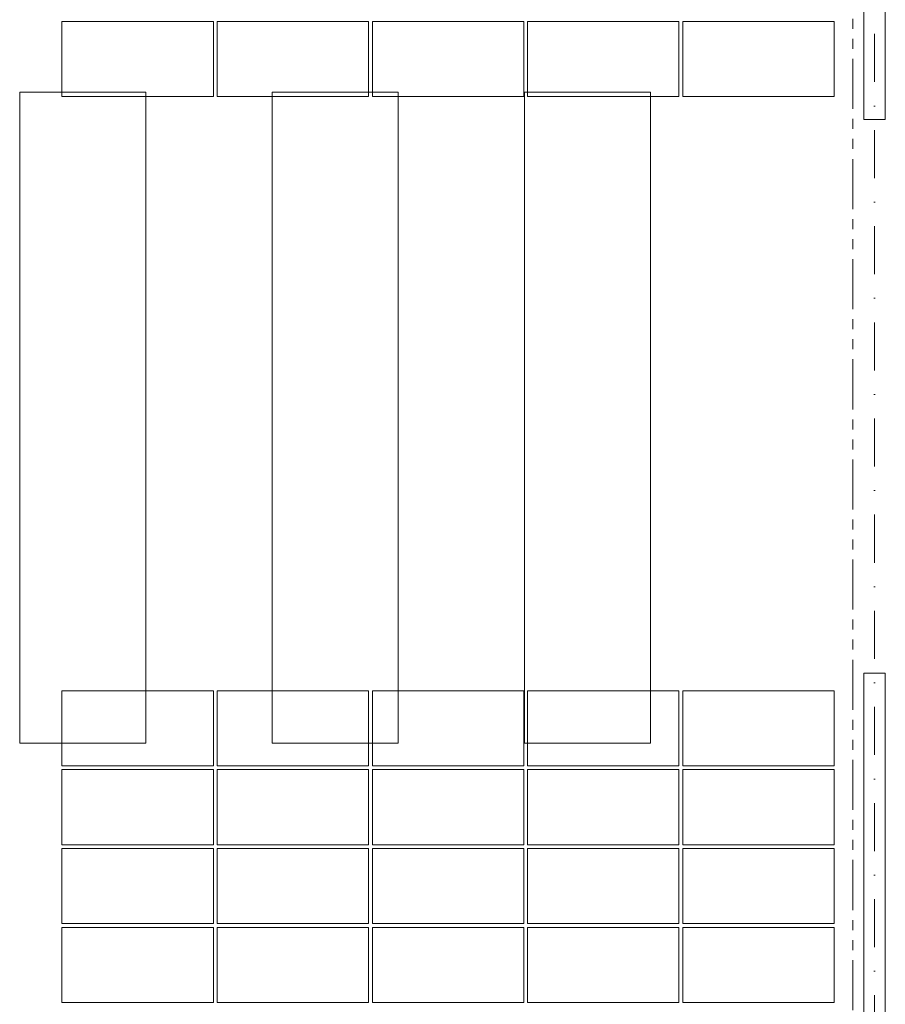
# Model space of a CAD drawing. Header units: millimetres. Extents: x -725694 to 5289369, y -1488057 to 2187451.
# Tile 610 of 656: x 407775 to 414635, y 152680 to 160485. Entities that reach past the tile are written whole.
import ezdxf

# ---------------------------------------------------------------- set-up
doc = ezdxf.new("R2010")
doc.units = ezdxf.units.MM
for name, pattern in [('CENTERX2', [101.6, 63.5, -12.7, 12.7, -12.7]), ('DASHDOT', [25.4, 12.7, -6.35, 0, -6.35]), ('PHANTOM2', [31.75, 15.875, -3.175, 3.175, -3.175, 3.175, -3.175])]:
    doc.linetypes.add(name, pattern=pattern)
for name, color, linetype, lineweight in [('A99_FVE', 30, 'Continuous', 5), ('A99_S_kce-demolice', 30, 'Continuous', 20), ('A99_S_osy', 1, 'CENTERX2', 5)]:
    doc.layers.add(name, color=color, linetype=linetype, lineweight=lineweight)

msp = doc.modelspace()

# ---------------------------------------------------------------- linework, layer by layer
at = {"layer": 'A99_FVE', "linetype": 'Continuous', "lineweight": 15, "ltscale": 2}
for points in [[(414465, 163710), (414635, 163710), (414635, 159695), (414465, 159695)], [(414465, 155305), (414635, 155305), (414635, 149540), (414465, 149540)]]:
    msp.add_lwpolyline(points, close=True, dxfattribs=at)
at = {"layer": 'A99_FVE', "lineweight": 5, "ltscale": 2}
for points in [[(409310, 159875), (409310, 160470), (408110, 160470), (408110, 159875)], [(410540, 159875), (410540, 160470), (409340, 160470), (409340, 159875)], [(411770, 159875), (411770, 160470), (410570, 160470), (410570, 159875)], [(413000, 159875), (413000, 160470), (411800, 160470), (411800, 159875)], [(414230, 159875), (414230, 160470), (413030, 160470), (413030, 159875)], [(409310, 155165), (409310, 154570), (408110, 154570), (408110, 155165)], [(410540, 155165), (410540, 154570), (409340, 154570), (409340, 155165)], [(411770, 155165), (411770, 154570), (410570, 154570), (410570, 155165)], [(413000, 155165), (413000, 154570), (411800, 154570), (411800, 155165)], [(414230, 155165), (414230, 154570), (413030, 154570), (413030, 155165)], [(409310, 153945), (409310, 154540), (408110, 154540), (408110, 153945)], [(410540, 153945), (410540, 154540), (409340, 154540), (409340, 153945)], [(411770, 153945), (411770, 154540), (410570, 154540), (410570, 153945)], [(413000, 153945), (413000, 154540), (411800, 154540), (411800, 153945)], [(414230, 153945), (414230, 154540), (413030, 154540), (413030, 153945)], [(409310, 153320), (409310, 153915), (408110, 153915), (408110, 153320)], [(410540, 153320), (410540, 153915), (409340, 153915), (409340, 153320)], [(411770, 153320), (411770, 153915), (410570, 153915), (410570, 153320)], [(413000, 153320), (413000, 153915), (411800, 153915), (411800, 153320)], [(414230, 153320), (414230, 153915), (413030, 153915), (413030, 153320)], [(409310, 152695), (409310, 153290), (408110, 153290), (408110, 152695)], [(410540, 152695), (410540, 153290), (409340, 153290), (409340, 152695)], [(411770, 152695), (411770, 153290), (410570, 153290), (410570, 152695)], [(413000, 152695), (413000, 153290), (411800, 153290), (411800, 152695)], [(414230, 152695), (414230, 153290), (413030, 153290), (413030, 152695)]]:
    msp.add_lwpolyline(points, close=True, dxfattribs=at)
at = {"layer": 'A99_S_kce-demolice', "linetype": 'PHANTOM2', "lineweight": 9, "ltscale": 25}
msp.add_lwpolyline([(414377.5, 148665), (414377.5, 182990)], dxfattribs=at)
at = {"layer": 'A99_S_kce-demolice', "linetype": 'Continuous', "lineweight": 9}
for points in [[(407775, 159910), (408775, 159910), (408775, 154750), (407775, 154750)], [(409775, 159910), (410775, 159910), (410775, 154750), (409775, 154750)], [(411775, 159910), (412775, 159910), (412775, 154750), (411775, 154750)]]:
    msp.add_lwpolyline(points, close=True, dxfattribs=at)
at = {"layer": 'A99_S_osy', "linetype": 'DASHDOT', "lineweight": 5, "ltscale": 30}
msp.add_lwpolyline([(414550, 250300), (414550, 146890)], dxfattribs=at)

doc.saveas('drawing.dxf')
